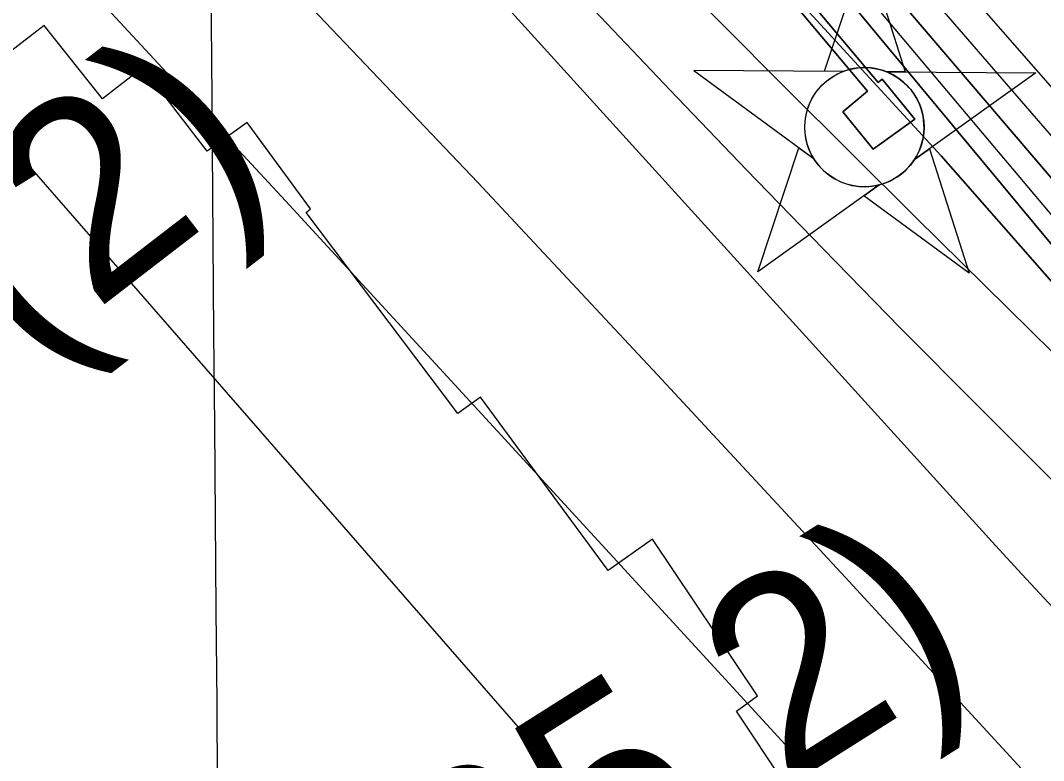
# Model space of a CAD drawing. Extents: x 3568792 to 3606828, y 529143 to 554785.
# Drawn here: x 3576202 to 3576726, y 541457 to 541837 of the extents above; entities that cross this region are included whole.
import ezdxf

# ---------------------------------------------------------------- set-up
doc = ezdxf.new("R2010")
doc.units = 0
for name, color, linetype in [('V-CHAN-DOCK', 7, 'Continuous'), ('V-CHAN-NAID', 7, 'Continuous'), ('V-GRID-MAJR', 7, 'Continuous'), ('V-RRAP-RVMT', 7, 'Continuous'), ('V-SURV-IDEN', 7, 'Continuous'), ('V-TOPO-DPTH', 7, 'Continuous'), ('V-TOPO-MAJR', 7, 'Continuous'), ('V-TOPO-MINR', 7, 'Continuous'), ('V-TOPO-WATR', 7, 'Continuous')]:
    doc.layers.add(name, color=color, linetype=linetype)

msp = doc.modelspace()

# ---------------------------------------------------------------- linework, layer by layer
at = {"layer": 'V-CHAN-DOCK'}
for points in [[(3576500.258, 541991.642), (3576567.824, 541915.108), (3576556.9590000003, 541905.061), (3576640.9050000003, 541804.938), (3576642.969, 541806.675), (3576659.822, 541786.17), (3576638.4080000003, 541770.685), (3576622.921, 541789.822), (3576635.5470000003, 541800.435), (3576551.8170000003, 541900.301), (3576537.296, 541886.868), (3576445.7490000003, 541994.395), (3576455.483, 542003.062), (3576422.274, 542045.578), (3576412.0470000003, 542037.677), (3576397.471, 542057.268), (3576416.608, 542072.753), (3576432.092, 542053.164), (3576427.8140000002, 542049.859), (3576460.721, 542007.725), (3576474.91, 542020.355), (3576486.9930000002, 542006.666)], [(3576551.8170000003, 541900.301), (3576635.5470000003, 541800.435), (3576622.921, 541789.822), (3576638.4080000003, 541770.685), (3576659.822, 541786.17), (3576642.969, 541806.675), (3576640.9050000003, 541804.938), (3576556.9590000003, 541905.061)]]:
    msp.add_lwpolyline(points, dxfattribs=at)
at = {"layer": 'V-CHAN-NAID'}
for points in [[(3576623.0470000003, 541810.5859999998), (3576613.46, 541810.6539999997), (3576634.586, 541874.1379999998), (3576654.81, 541810.3609999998), (3576645.223, 541810.4289999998), (3576643.646, 541811.0069999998), (3576641.551, 541811.6269999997), (3576639.511, 541812.0779999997), (3576637.475, 541812.3859999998), (3576636.308, 541812.4999999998), (3576634.774, 541812.5809999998), (3576633.052, 541812.5789999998), (3576631.682, 541812.5089999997), (3576629.776, 541812.3079999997), (3576628.41, 541812.0889999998), (3576626.626, 541811.7049999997), (3576625.096, 541811.2849999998), (3576624.0640000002, 541810.9539999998)], [(3576623.0470000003, 541810.5859999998), (3576546.556, 541811.1279999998), (3576608.1210000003, 541765.7289999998), (3576607.008, 541767.6379999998), (3576606.198, 541769.2659999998), (3576605.373, 541771.2339999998), (3576604.677, 541773.2879999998), (3576604.312, 541774.6109999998), (3576603.951, 541776.2369999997), (3576603.707, 541777.6819999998), (3576603.519, 541779.2799999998), (3576603.41, 541781.0159999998), (3576603.398, 541782.5969999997), (3576603.505, 541784.6709999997), (3576603.688, 541786.2889999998), (3576604.08, 541788.4919999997), (3576604.561, 541790.4149999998), (3576605.164, 541792.3019999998), (3576605.819, 541793.9809999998), (3576606.546, 541795.5689999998), (3576607.36, 541797.1039999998), (3576608.421, 541798.8409999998), (3576609.452, 541800.3109999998), (3576610.452, 541801.5799999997), (3576611.454, 541802.7259999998), (3576612.7630000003, 541804.0629999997), (3576613.8140000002, 541805.0279999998), (3576615.531, 541806.4249999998), (3576616.7430000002, 541807.2949999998), (3576618.43, 541808.3649999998), (3576620.161, 541809.3099999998), (3576621.607, 541809.9939999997)], [(3576645.223, 541810.4289999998), (3576721.715, 541809.8859999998), (3576659.512, 541765.3639999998), (3576660.423, 541766.8529999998), (3576661.401, 541768.6999999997), (3576662.116, 541770.2849999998), (3576662.855, 541772.2399999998), (3576663.4, 541774.0249999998), (3576663.798, 541775.6639999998), (3576664.159, 541777.6739999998), (3576664.345, 541779.2469999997), (3576664.469, 541781.4529999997), (3576664.4390000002, 541783.5149999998), (3576664.251, 541785.7349999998), (3576663.985, 541787.4929999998), (3576663.494, 541789.7249999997), (3576662.8540000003, 541791.8649999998), (3576662.1040000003, 541793.8469999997), (3576661.4560000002, 541795.2899999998), (3576660.449, 541797.2059999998), (3576659.387, 541798.9279999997), (3576658.173, 541800.6299999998), (3576656.912, 541802.1689999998), (3576655.64, 541803.5349999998), (3576654.008, 541805.0669999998), (3576652.265, 541806.4789999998), (3576650.582, 541807.6559999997), (3576648.6950000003, 541808.7879999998), (3576647.223, 541809.5489999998)], [(3576641.481, 541752.4579999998), (3576579.278, 541707.9359999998), (3576600.404, 541771.4189999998), (3576608.1210000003, 541765.7289999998), (3576608.756, 541764.7649999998), (3576610.139, 541762.9059999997), (3576611.352, 541761.4899999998), (3576612.818, 541759.9869999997), (3576614.207, 541758.7359999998), (3576615.661, 541757.5799999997), (3576617.0640000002, 541756.5929999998), (3576618.742, 541755.5569999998), (3576620.4560000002, 541754.6459999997), (3576622.247, 541753.8349999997), (3576623.693, 541753.2789999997), (3576625.321, 541752.7499999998), (3576627.5470000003, 541752.1859999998), (3576629.079, 541751.8989999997), (3576631.1040000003, 541751.6419999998), (3576632.6410000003, 541751.5379999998), (3576634.502, 541751.5159999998), (3576636.191, 541751.5939999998), (3576637.901, 541751.7699999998), (3576639.8030000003, 541752.0809999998)], [(3576659.512, 541765.3639999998), (3576667.308, 541770.9449999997), (3576687.532, 541707.1679999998), (3576633.684, 541746.8779999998), (3576641.481, 541752.4579999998), (3576643.147, 541752.9339999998), (3576644.759, 541753.4939999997), (3576646.917, 541754.4079999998), (3576648.6520000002, 541755.2919999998), (3576650.518, 541756.4059999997), (3576652.257, 541757.6179999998), (3576653.809, 541758.8629999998), (3576655.096, 541760.0309999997), (3576656.48, 541761.4509999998), (3576657.684, 541762.8529999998), (3576658.8030000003, 541764.3249999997)]]:
    msp.add_lwpolyline(points, close=True, dxfattribs=at)
msp.add_circle((3576633.932980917, 541782.0513773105), 30.540600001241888, dxfattribs=at)
at = {"layer": 'V-GRID-MAJR'}
msp.add_spline([(3576358.556, 534575.836), (3576309.205, 540634.7170000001), (3576259.838, 546695.532), (3576210.471, 552756.361), (3576210.455, 552758.279)], degree=3, dxfattribs=at)
at = {"layer": 'V-RRAP-RVMT'}
for p, q in [((3576213.6340000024, 541834.0960000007), (3576192.6520000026, 541817.9640000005)), ((3576243.5030000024, 541796.6060000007), (3576213.6340000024, 541834.0960000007)), ((3576264.2190000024, 541812.5210000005), (3576243.5030000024, 541796.6060000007)), ((3576297.128000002, 541769.6420000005), (3576264.2190000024, 541812.5210000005)), ((3576317.7620000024, 541784.4740000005), (3576297.128000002, 541769.6420000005)), ((3576350.1080000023, 541740.1440000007), (3576317.7620000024, 541784.4740000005)), ((3576347.9300000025, 541738.3410000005), (3576350.1080000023, 541740.1440000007)), ((3576425.6330000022, 541635.3080000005), (3576347.9300000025, 541738.3410000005)), ((3576437.2800000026, 541643.6180000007), (3576425.6330000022, 541635.3080000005)), ((3576502.673000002, 541554.7170000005), (3576437.2800000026, 541643.6180000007)), ((3576525.4490000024, 541570.7730000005), (3576502.673000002, 541554.7170000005)), ((3576579.224000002, 541490.4570000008), (3576525.4490000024, 541570.7730000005)), ((3576568.4530000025, 541482.6850000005), (3576579.224000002, 541490.4570000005)), ((3576635.5070000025, 541381.7690000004), (3576568.4530000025, 541482.6850000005))]:
    msp.add_line(p, q, dxfattribs=at)
at = {"layer": 'V-TOPO-DPTH'}
for points in [[(3577004.3133271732, 541489.0799318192), (3576104.903712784, 542516.1460814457)], [(3576077.696192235, 542395.3934730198), (3576272.530647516, 542189.8758831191), (3576339.4163321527, 542119.5144779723), (3576406.4291149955, 542049.2746620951), (3576473.632545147, 541979.2172301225), (3576540.963073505, 541909.2813874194), (3576607.60716548, 541838.7346987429), (3576673.210037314, 541767.2529710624), (3576737.2510789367, 541694.368684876), (3576800.250900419, 541620.5493596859), (3576943.7391603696, 541448.6870261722), (3576949.4850657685, 541441.5914491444), (3576955.0854200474, 541434.3861982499), (3576960.467447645, 541427.016436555), (3576965.7039241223, 541419.5370009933), (3577214.5006155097, 541052.5905196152)], [(3577214.5006155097, 541052.5905196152), (3576965.7039241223, 541419.5370009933), (3576960.467447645, 541427.016436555), (3576955.0854200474, 541434.3861982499), (3576949.4850657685, 541441.5914491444), (3576943.7391603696, 541448.6870261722), (3576800.250900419, 541620.5493596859), (3576737.2510789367, 541694.368684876), (3576673.210037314, 541767.2529710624), (3576607.60716548, 541838.7346987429), (3576540.963073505, 541909.2813874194), (3576473.632545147, 541979.2172301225), (3576406.4291149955, 542049.2746620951), (3576339.4163321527, 542119.5144779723), (3576272.530647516, 542189.8758831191), (3576077.696192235, 542395.3934730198)], [(3576133.364367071, 542276.0418498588), (3576199.3096041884, 542208.5292998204), (3576265.06455974, 542140.8327021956), (3576330.534092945, 542072.8600331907), (3576395.813344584, 542004.7033165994), (3576461.2581791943, 541936.7117254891), (3576527.114000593, 541869.1242782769), (3576593.5863021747, 541802.1430469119), (3576660.469590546, 541735.565959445), (3576765.8247429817, 541631.6496928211), (3576797.6043188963, 541599.4221544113), (3576828.7694757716, 541566.6267475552), (3576859.0130040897, 541532.9795380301), (3576888.6421133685, 541498.7644600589), (3576941.6043738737, 541435.8620365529), (3576944.2252505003, 541432.623279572), (3576946.7591437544, 541429.3204407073), (3576949.1625619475, 541425.9214790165), (3576951.478996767, 541422.4584354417), (3577463.621275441, 540623.5702645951)], [(3576133.364367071, 542276.0418498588), (3576199.3096041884, 542208.5292998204), (3576265.06455974, 542140.8327021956), (3576330.534092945, 542072.8600331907), (3576395.813344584, 542004.7033165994), (3576461.2581791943, 541936.7117254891), (3576527.114000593, 541869.1242782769), (3576593.5863021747, 541802.1430469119), (3576660.469590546, 541735.565959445), (3576765.8247429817, 541631.6496928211), (3576797.6043188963, 541599.4221544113), (3576828.7694757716, 541566.6267475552), (3576859.0130040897, 541532.9795380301), (3576888.6421133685, 541498.7644600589), (3576941.6043738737, 541435.8620365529), (3576944.2252505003, 541432.623279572), (3576946.7591437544, 541429.3204407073), (3576949.1625619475, 541425.9214790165), (3576951.478996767, 541422.4584354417), (3577463.621275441, 540623.5702645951)], [(3576292.688370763, 542218.0955509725), (3576344.7031553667, 542163.8323033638), (3576396.418037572, 542109.2791756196), (3576447.3840628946, 542054.0458111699), (3576497.652121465, 541998.195884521), (3576546.873229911, 541941.4211145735), (3576595.3963716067, 541884.0297824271), (3576945.9145358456, 541461.5456337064), (3576954.821022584, 541450.6168832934), (3576963.5976460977, 541439.5866492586), (3576972.1794747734, 541428.404189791), (3576980.6314402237, 541417.1202467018), (3577105.124342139, 541247.8398243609)], [(3577105.124342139, 541247.8398243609), (3576980.6314402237, 541417.1202467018), (3576972.1794747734, 541428.404189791), (3576963.5976460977, 541439.5866492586), (3576954.821022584, 541450.6168832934), (3576945.9145358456, 541461.5456337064), (3576595.3963716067, 541884.0297824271), (3576546.873229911, 541941.4211145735), (3576497.652121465, 541998.195884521), (3576447.3840628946, 542054.0458111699), (3576396.418037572, 542109.2791756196), (3576344.7031553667, 542163.8323033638), (3576292.688370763, 542218.0955509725)], [(3577004.1288795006, 541431.9414836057), (3576986.792328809, 541453.7094102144), (3576969.115162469, 541475.2016508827), (3576951.2109190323, 541496.5101009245), (3576362.82705272, 542185.6740814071), (3576333.4726584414, 542219.6486410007)], [(3576333.4726584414, 542219.6486410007), (3576362.82705272, 542185.6740814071), (3576951.2109190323, 541496.5101009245), (3576969.115162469, 541475.2016508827), (3576986.792328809, 541453.7094102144), (3577004.1288795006, 541431.9414836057)]]:
    msp.add_lwpolyline(points, dxfattribs=at)
at = {"layer": 'V-TOPO-MAJR'}
msp.add_lwpolyline([(3577001.487813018, 541303.4640046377), (3576981.822176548, 541331.326785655), (3576961.5113290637, 541358.7505680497), (3576940.1942907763, 541385.385176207), (3576918.18528027, 541411.4100779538), (3576895.1383114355, 541436.5204200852), (3576871.3993703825, 541461.021055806), (3576731.985823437, 541599.1801458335), (3576692.0056679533, 541639.0961908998), (3576652.2250329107, 541679.2086403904), (3576612.743678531, 541719.6156965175), (3576573.4618445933, 541760.2191570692), (3576534.397215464, 541801.0340924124), (3576495.422644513, 541841.9345624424), (3576456.5831608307, 541882.9633345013), (3576417.8337353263, 541924.0776412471), (3575927.4920573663, 542446.0666132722)], dxfattribs=at)
at = {"layer": 'V-TOPO-MINR'}
for points in [[(3577214.5006155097, 541052.5905196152), (3576965.7039241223, 541419.5370009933), (3576960.467447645, 541427.016436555), (3576955.0854200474, 541434.3861982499), (3576949.4850657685, 541441.5914491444), (3576943.7391603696, 541448.6870261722), (3576800.250900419, 541620.5493596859), (3576737.2510789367, 541694.368684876), (3576673.210037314, 541767.2529710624), (3576607.60716548, 541838.7346987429), (3576540.963073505, 541909.2813874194), (3576473.632545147, 541979.2172301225), (3576406.4291149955, 542049.2746620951), (3576339.4163321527, 542119.5144779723), (3576272.530647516, 542189.8758831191), (3576077.696192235, 542395.3934730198)], [(3575837.269358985, 542375.5032565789), (3576245.071430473, 541953.4702631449), (3576340.7001563, 541853.7662154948), (3576435.8312189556, 541753.5930559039), (3576530.2157868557, 541652.7162284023), (3576624.102691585, 541551.3702889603), (3576777.3279468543, 541384.7349273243), (3576793.9004933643, 541366.08544384), (3576810.0362944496, 541347.0777907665), (3576825.5169773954, 541327.5328833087), (3576840.5609149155, 541307.629806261), (3576911.6453235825, 541210.1853040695), (3576961.1068498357, 541140.7543747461), (3577009.5080459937, 541070.6092759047)], [(3577001.2440293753, 541462.5102683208), (3576977.9292778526, 541490.4235803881), (3576954.3372772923, 541518.1087820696), (3576236.8150440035, 542347.600132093)], [(3576997.148000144, 540969.6768497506), (3576971.7067271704, 541005.1582501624), (3576946.1263356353, 541040.5384384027), (3576920.337266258, 541075.7668083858), (3576894.40907832, 541110.8939661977), (3576890.2628131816, 541116.4766627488), (3576866.074044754, 541148.5574600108), (3576841.5796037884, 541180.3995771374), (3576816.62665402, 541211.8836740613), (3576791.368031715, 541243.1290908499), (3576783.0856036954, 541253.2242210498), (3576761.528406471, 541279.0603977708), (3576739.690822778, 541304.6532915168), (3576717.4326593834, 541329.8812607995), (3576694.894109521, 541354.8659471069), (3576445.866510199, 541626.3687298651), (3576337.361551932, 541744.2450979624), (3576228.578264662, 541861.8631238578), (3576119.377483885, 541979.0936364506), (3576009.8983741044, 542096.0658068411), (3575814.4934133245, 542304.1023178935)], [(3577463.621275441, 540623.5702645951), (3576951.478996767, 541422.4584354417), (3576949.1625619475, 541425.9214790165), (3576946.7591437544, 541429.3204407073), (3576944.2252505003, 541432.623279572), (3576941.6043738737, 541435.8620365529), (3576888.6421133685, 541498.7644600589), (3576859.0130040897, 541532.9795380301), (3576828.7694757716, 541566.6267475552), (3576797.6043188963, 541599.4221544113), (3576765.8247429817, 541631.6496928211), (3576660.469590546, 541735.565959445), (3576593.5863021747, 541802.1430469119), (3576527.114000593, 541869.1242782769), (3576461.2581791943, 541936.7117254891), (3576395.813344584, 542004.7033165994), (3576330.534092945, 542072.8600331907), (3576265.06455974, 542140.8327021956), (3576199.3096041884, 542208.5292998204), (3576133.364367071, 542276.0418498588)], [(3577299.3005567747, 540711.7051930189), (3576877.040495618, 541367.8203722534), (3576872.5418858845, 541374.5021847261), (3576867.8652832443, 541381.0512484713), (3576862.921691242, 541387.4011891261), (3576857.8001063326, 541393.6183810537), (3576809.521329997, 541449.812168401), (3576796.353835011, 541464.8886759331), (3576783.0256920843, 541479.8194150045), (3576769.456577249, 541494.5315013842), (3576755.726814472, 541509.0978193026), (3576741.936262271, 541523.6104668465), (3576728.2253914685, 541538.197400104), (3576714.6340427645, 541552.8957619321), (3576701.1223754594, 541567.668409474), (3576064.5066556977, 542269.4262121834)], [(3576999.098891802, 541413.8093116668), (3576986.7283078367, 541429.9902754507), (3576974.181366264, 541446.0309180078), (3576961.369888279, 541461.8610787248), (3576948.382052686, 541477.5509182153), (3576482.494098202, 542030.9458360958), (3576442.9321927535, 542077.226529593), (3576402.912655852, 542123.1018969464), (3576362.2066717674, 542168.369275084), (3576321.04305623, 542213.2313270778), (3576279.229275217, 542257.4897212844)], [(3577004.009141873, 540827.666531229), (3576923.811259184, 540938.358838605), (3575800.404593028, 542227.7505640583)], [(3577105.124342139, 541247.8398243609), (3576980.6314402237, 541417.1202467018), (3576972.1794747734, 541428.404189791), (3576963.5976460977, 541439.5866492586), (3576954.821022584, 541450.6168832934), (3576945.9145358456, 541461.5456337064), (3576595.3963716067, 541884.0297824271), (3576546.873229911, 541941.4211145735), (3576497.652121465, 541998.195884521), (3576447.3840628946, 542054.0458111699), (3576396.418037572, 542109.2791756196), (3576344.7031553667, 542163.8323033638), (3576292.688370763, 542218.0955509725)], [(3577004.1288795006, 541431.9414836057), (3576986.792328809, 541453.7094102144), (3576969.115162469, 541475.2016508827), (3576951.2109190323, 541496.5101009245), (3576362.82705272, 542185.6740814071), (3576333.4726584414, 542219.6486410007)]]:
    msp.add_lwpolyline(points, dxfattribs=at)
at = {"layer": 'V-TOPO-WATR'}
msp.add_lwpolyline([(3577004.3133271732, 541489.0799318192), (3576104.903712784, 542516.1460814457)], dxfattribs=at)

# ---------------------------------------------------------------- texts
at = {"layer": 'V-CHAN-NAID'}
for s, height, rotation, p in [('VALERO NO. 3 (125.3) (2)', 100.00000200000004, 37.63525375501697, (3575074.064230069, 540788.6265332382)), ('ST CHARLES INTAKE (125.2)', 100.00000200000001, 32.33644939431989, (3575155.4664169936, 540532.8294240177))]:
    msp.add_text(s, height=height, rotation=rotation, dxfattribs=at).set_placement(p)
at = {"layer": 'V-SURV-IDEN'}
msp.add_text('5370+41.8', height=100, rotation=42.35494402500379, dxfattribs=at).set_placement((3575795.8657388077, 541591.0931487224))

doc.saveas('drawing.dxf')
